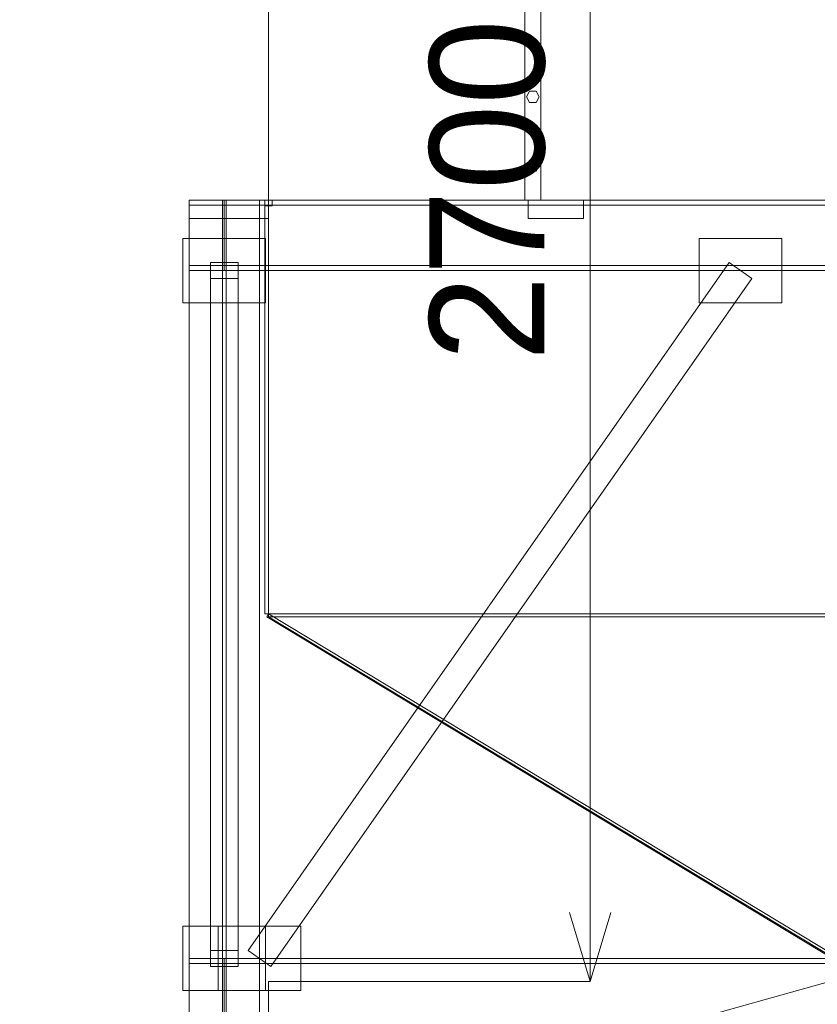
# Model space of a CAD drawing. Header units: millimetres. Extents: x -2233 to 61924, y -68080 to 6847.
# Tile 656 of 656: x 807 to 2543, y 1550 to 3693. Entities that reach past the tile are written whole.
import ezdxf

# ---------------------------------------------------------------- set-up
doc = ezdxf.new("R2010")
doc.units = ezdxf.units.MM
for name, color, linetype, lineweight in [('COTAS_O', 1, 'Continuous', 0), ('COTAS_P', 1, 'Continuous', 0), ('lateral_tolva', 7, 'Continuous', 0)]:
    doc.layers.add(name, color=color, linetype=linetype, lineweight=lineweight)
doc.dimstyles.new('R19_100', dxfattribs={"dimtxt": 250, "dimasz": 150, "dimexe": 150, "dimexo": 80, "dimgap": 100, "dimtad": 1, "dimtih": 1, "dimtoh": 1, "dimdsep": 46, "dimcen": 0.09, "dimadec": 0, "dimazin": 0, "dimtfac": 1, "dimtdec": 4, "dimtofl": 0, "dimtmove": 0, "dimatfit": 3, "dimfxl": 1, "dimtolj": 1, "dimtzin": 0, "dimarcsym": 0})

# ---------------------------------------------------------------- blocks, each defined once
blk = doc.blocks.new('DIM_R27_1')
at = {"layer": 'COTAS_P'}
for p, q in [((807.3, 1106.7), (9950.7, 3666.7)), ((9950.7, 3666.7), (9794.1, 3669.6)), ((9950.7, 3666.7), (9818.4, 3582.9)), ((10193.4, 2800), (9950.7, 3666.7)), ((807.3, 1106.7), (939.7, 1190.4)), ((1050, 240), (807.3, 1106.7)), ((807.3, 1106.7), (963.9, 1103.8))]:
    blk.add_line(p, q, dxfattribs=at)
blk.add_text('9495 P', height=250, rotation=15.6414, dxfattribs=at).set_placement((5352.1, 2483))
blk = doc.blocks.new('DIM_R27_21')
at = {"layer": 'COTAS_O'}
for p, q in [((1349.2, 1600), (1349.2, 700)), ((4799.2, 1600), (4799.2, 700)), ((1349.2, 700), (1499.2, 745)), ((4799.2, 700), (4649.2, 745)), ((1349.2, 700), (4799.2, 700)), ((1349.2, 700), (1499.2, 655)), ((4799.2, 700), (4649.2, 655))]:
    blk.add_line(p, q, dxfattribs=at)
blk.add_text('3450 O', height=250, dxfattribs=at).set_placement((3074.2, 800))
blk = doc.blocks.new('DIM_R27_22')
at = {"layer": 'COTAS_O'}
for p, q in [((1349.2, 4300), (2049.2, 4300)), ((2049.2, 4300), (2004.2, 4150)), ((2049.2, 1600), (2049.2, 4300)), ((2049.2, 4300), (2094.2, 4150)), ((2049.2, 1600), (2004.2, 1750)), ((2049.2, 1600), (2094.2, 1750)), ((1349.2, 1600), (2049.2, 1600))]:
    blk.add_line(p, q, dxfattribs=at)
blk.add_text('2700 O', height=250, rotation=90, dxfattribs=at).set_placement((1949.2, 2950))

msp = doc.modelspace()

# ---------------------------------------------------------------- linework, layer by layer
at = {"layer": 'lateral_tolva'}
for p, q in [((1349.2, 3300), (1349.2, 4300)), ((1906.7, 4270), (1906.7, 3300)), ((1941.7, 3300), (1941.7, 4270)), ((1917.2, 3537.124), (1910.2, 3525)), ((1931.2, 3537.124), (1917.2, 3537.124)), ((1938.2, 3525), (1931.2, 3537.124)), ((1910.2, 3525), (1917.2, 3512.876)), ((1931.2, 3512.876), (1938.2, 3525)), ((1917.2, 3512.876), (1931.2, 3512.876)), ((1917.2, 3387.124), (1910.2, 3375)), ((1931.2, 3387.124), (1917.2, 3387.124)), ((1938.2, 3375), (1931.2, 3387.124)), ((1910.2, 3375), (1917.2, 3362.876)), ((1931.2, 3362.876), (1938.2, 3375)), ((1917.2, 3362.876), (1931.2, 3362.876)), ((1329.2, 3300), (1176.2, 3300)), ((1176.2, 3300), (1176.2, 20)), ((1176.2, 3289), (1176.2, 3300)), ((1349.2, 3300), (1176.2, 3300)), ((1176.2, 3260), (1176.2, 3300)), ((1256.7, 3300), (1248.7, 3300)), ((1248.7, 3300), (1248.7, 20)), ((1252.7, 3300), (4895.7, 3300)), ((1252.7, 3300), (1252.7, 3289)), ((1256.7, 20), (1256.7, 3300)), ((1329.2, 20), (1329.2, 3300)), ((1329.2, 3289), (1329.2, 3300)), ((1341.2, 2400), (1341.2, 3300)), ((1349.2, 3300), (1341.2, 3300)), ((1341.2, 3300), (1357.2, 3300)), ((1341.2, 3300), (1341.2, 3288)), ((1349.2, 3300), (1349.2, 2400)), ((1349.2, 3300), (4799.2, 3300)), ((1349.2, 3300), (1349.2, 3260)), ((1357.2, 3288), (1357.2, 3300)), ((1906.7, 3300), (1941.7, 3300)), ((1914.2, 3300), (2034.2, 3300)), ((1914.2, 3260), (1914.2, 3300)), ((2034.2, 3260), (2034.2, 3300)), ((1329.2, 3289), (1176.2, 3289)), ((1256.7, 3289), (1248.7, 3289)), ((1248.7, 3158), (1248.7, 3289)), ((1252.7, 3289), (4895.7, 3289)), ((1252.7, 3289), (1252.7, 3158)), ((1256.7, 3158), (1256.7, 3289)), ((1341.2, 3288), (1357.2, 3288)), ((1349.2, 3260), (1176.2, 3260)), ((1914.2, 3260), (2034.2, 3260)), ((1162.7, 3217), (1342.7, 3217)), ((1162.7, 3217), (1162.7, 3077)), ((1342.7, 3077), (1342.7, 3217)), ((2286.2, 3217), (2466.2, 3217)), ((2286.2, 3217), (2286.2, 3077)), ((2466.2, 3077), (2466.2, 3217)), ((1329.2, 3158), (1176.2, 3158)), ((1176.2, 3147), (1176.2, 3158)), ((1282.7, 3164.194), (1222.7, 3164.194)), ((1222.7, 3164.194), (1222.7, 1667.194)), ((1222.7, 3164.194), (1222.7, 3129.806)), ((1256.7, 3158), (1248.7, 3158)), ((1252.7, 3158), (4895.7, 3158)), ((1252.7, 3158), (1252.7, 3147)), ((1282.7, 1667.194), (1282.7, 3164.194)), ((1282.7, 3129.806), (1282.7, 3164.194)), ((1304.616, 1667.194), (2351.616, 3164.194)), ((1329.2, 3147), (1329.2, 3158)), ((2400.784, 3129.806), (2351.616, 3164.194)), ((1329.2, 3147), (1176.2, 3147)), ((1222.7, 1632.806), (1222.7, 3129.806)), ((1222.7, 3129.806), (1282.7, 3129.806)), ((1252.7, 3147), (4895.7, 3147)), ((1282.7, 3129.806), (1282.7, 1632.806)), ((1353.784, 1632.806), (2400.784, 3129.806)), ((1162.7, 3077), (1342.7, 3077)), ((2286.2, 3077), (2466.2, 3077)), ((1349.2, 2400), (1341.2, 2400)), ((1349.2, 2400), (1345.065, 2393.151)), ((1349.2, 2400), (2674.2, 1600)), ((4799.2, 2400), (1349.2, 2400)), ((1349.2, 2400), (1349.2, 2393.48)), ((2670.065, 1593.151), (1345.065, 2393.151)), ((4799.2, 2393.48), (1349.2, 2393.48)), ((1349.2, 2393.48), (2674.2, 1593.48)), ((1162.7, 1720), (1342.7, 1720)), ((1162.7, 1720), (1162.7, 1580)), ((1239.2, 1720), (1419.2, 1720)), ((1239.2, 1720), (1239.2, 1580)), ((1342.7, 1580), (1342.7, 1720)), ((1419.2, 1580), (1419.2, 1720)), ((1329.2, 1650), (1176.2, 1650)), ((1176.2, 1639), (1176.2, 1650)), ((1222.7, 1667.194), (1282.7, 1667.194)), ((1222.7, 1632.806), (1222.7, 1667.194)), ((1252.7, 1650), (4895.7, 1650)), ((1252.7, 1650), (1252.7, 1639)), ((1282.7, 1667.194), (1282.7, 1632.806)), ((1304.616, 1667.194), (1353.784, 1632.806)), ((1329.2, 1639), (1329.2, 1650)), ((1329.2, 1639), (1176.2, 1639)), ((1282.7, 1632.806), (1222.7, 1632.806)), ((1256.7, 1639), (1248.7, 1639)), ((1248.7, 1508), (1248.7, 1639)), ((1252.7, 1639), (4895.7, 1639)), ((1252.7, 1639), (1252.7, 1508)), ((1256.7, 1508), (1256.7, 1639)), ((1162.7, 1580), (1342.7, 1580)), ((1239.2, 1580), (1419.2, 1580))]:
    msp.add_line(p, q, dxfattribs=at)

# ---------------------------------------------------------------- dimensions: what is measured, and where the dimension line sits
at = {"layer": 'COTAS_O'}
for p2, distance, picture, middle in [((1349.2, 4300), -700, 'DIM_R27_22', (2049.2, 2950)), ((4799.2, 1600), -900, 'DIM_R27_21', (3074.2, 700))]:
    dim = msp.add_aligned_dim(p1=(1349.2, 1600), p2=p2, distance=distance, text='<> O', dimstyle='R19_100', dxfattribs=at)
    dim.commit()
    dim.dimension.update_dxf_attribs({"geometry": picture, "text_midpoint": middle})
at = {"layer": 'COTAS_P'}
dim = msp.add_aligned_dim(p1=(1050, 240), p2=(10193.381, 2800), distance=900, text='<> P', dimstyle='R19_100', dxfattribs=at)
dim.commit()
dim.dimension.update_dxf_attribs({"geometry": 'DIM_R27_1', "text_midpoint": (5379.037, 2386.671)})

doc.saveas('drawing.dxf')
